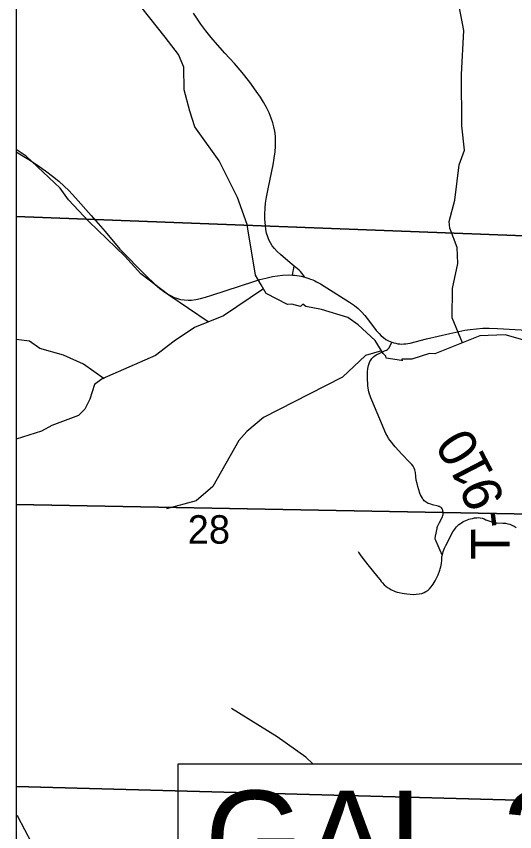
# Model space of a CAD drawing. Extents: x 0 to 34, y 0 to 22.
# Drawn here: x 2.1 to 2.833, y 16.555 to 17.756 of the extents above; entities that cross this region are included whole.
import ezdxf

# ---------------------------------------------------------------- set-up
doc = ezdxf.new("R2010")
doc.units = 0
for name, color, linetype in [('Default', 7, 'Continuous'), ('GM_X_County_Road', 7, 'Continuous'), ('GM_X_Minor_River', 7, 'Continuous'), ('GM_X_Section_Text', 7, 'Continuous'), ('GM_X_Township_Road', 7, 'Continuous'), ('GM_X_Township_Road_Text', 7, 'Continuous'), ('SH_Cut_Line', 7, 'Continuous'), ('TX_P_1', 7, 'Continuous')]:
    doc.layers.add(name, color=color, linetype=linetype)

msp = doc.modelspace()

# ---------------------------------------------------------------- linework, layer by layer
at = {"layer": 'Default'}
for points in [[(2.1, 19.5179), (2.1, 14.1), (5.687, 14.1), (5.785, 14.1504), (5.9145, 14.1963), (5.9273, 14.1959), (5.9341, 14.3014), (6.0001, 15.328), (6.0418, 15.9539), (6.0633, 16.2368), (6.0901, 16.6706), (6.1151, 17.0743), (6.1723, 18.0255), (6.1917, 18.3385), (6.2282, 18.9116), (6.2536, 19.3066), (5.4875, 19.3459), (4.7013, 19.3856), (4.4284, 19.3984), (3.7007, 19.4348)], [(2.1, 18.4931), (2.1, 17.4608), (3.0145, 17.426), (3.0707, 18.4461)], [(2.1, 17.4608), (2.1, 17.0372), (2.9891, 17.0205), (3.0145, 17.426)], [(2.1, 17.0372), (2.1, 16.6219), (2.9626, 16.5982), (2.9891, 17.0205)], [(2.1, 16.6219), (2.1, 16.4177), (2.9504, 16.4035), (2.9626, 16.5982)]]:
    msp.add_lwpolyline(points, close=True, dxfattribs=at)
at = {"layer": 'GM_X_County_Road'}
for points in [[(2.1, 17.5563), (2.1184, 17.5448), (2.1298, 17.5372), (2.143, 17.528), (2.1534, 17.5201), (2.1625, 17.5127), (2.1704, 17.5057), (2.177, 17.4992), (2.1872, 17.4884), (2.2102, 17.4623), (2.2304, 17.4389), (2.252, 17.413), (2.2904, 17.374), (2.3039, 17.3612), (2.3109, 17.3551), (2.3164, 17.3509), (2.3226, 17.3467), (2.3276, 17.3439), (2.3321, 17.3418), (2.3369, 17.3401), (2.3412, 17.3389), (2.3468, 17.3381), (2.3525, 17.3378), (2.3575, 17.3379), (2.3638, 17.3387), (2.3706, 17.34), (2.3784, 17.342), (2.3873, 17.3449), (2.4493, 17.3653), (2.4581, 17.368), (2.4671, 17.3703), (2.4768, 17.3725), (2.4841, 17.3737), (2.4915, 17.3745), (2.5001, 17.3748), (2.5059, 17.3746), (2.5091, 17.3744), (2.5124, 17.374), (2.5158, 17.3735), (2.519, 17.3729), (2.5243, 17.3716)], [(2.5243, 17.3716), (2.5272, 17.3708), (2.5303, 17.3698), (2.5328, 17.3689), (2.536, 17.3675), (2.5388, 17.3662), (2.5416, 17.3649), (2.5475, 17.3616), (2.5899, 17.3349), (2.5971, 17.3297), (2.6025, 17.3255), (2.6074, 17.3205), (2.6124, 17.3151), (2.6181, 17.3081), (2.6293, 17.2933), (2.6334, 17.2885), (2.6365, 17.2854), (2.64, 17.2826), (2.6436, 17.2801), (2.6475, 17.2779), (2.6523, 17.2759), (2.6553, 17.275), (2.6579, 17.2743), (2.6611, 17.2737), (2.6639, 17.2734), (2.667, 17.2732), (2.6698, 17.2734), (2.6728, 17.2737), (2.6758, 17.2741), (2.6789, 17.2747), (2.7034, 17.2806)], [(2.7034, 17.2806), (2.7375, 17.2889), (2.7509, 17.2917), (2.7594, 17.2934), (2.7673, 17.2947), (2.7765, 17.2958), (2.7858, 17.2964), (2.7951, 17.2965), (2.8074, 17.296), (2.8682, 17.2926), (2.9549, 17.2858), (3.004, 17.2848), (3.0205, 17.2846)]]:
    msp.add_lwpolyline(points, dxfattribs=at)
at = {"layer": 'GM_X_Minor_River'}
for points in [[(2.7561, 17.275), (2.7409, 17.3117), (2.7415, 17.355), (2.749, 17.3916), (2.7482, 17.4151), (2.7374, 17.4436), (2.7365, 17.4535), (2.7447, 17.4847), (2.7512, 17.5369), (2.759, 17.5587), (2.7552, 17.5942), (2.7548, 17.6701), (2.7579, 17.7346), (2.7514, 17.7705), (2.7363, 17.7941), (2.7135, 17.8142), (2.6967, 17.8348), (2.6858, 17.8622), (2.6841, 17.8668), (2.6771, 17.9228), (2.664, 17.9536), (2.6609, 17.9643)], [(2.6668, 17.2507), (2.6675, 17.2484), (2.6672, 17.2507), (2.6664, 17.2488), (2.6437, 17.2525), (2.6433, 17.2552), (2.6392, 17.2593), (2.6278, 17.2783), (2.6029, 17.3014), (2.5877, 17.312), (2.5488, 17.3241), (2.5257, 17.3286), (2.5212, 17.332), (2.5178, 17.3286), (2.5053, 17.332), (2.4989, 17.3312), (2.4675, 17.3475), (2.4599, 17.3604), (2.4516, 17.3744), (2.4402, 17.4428), (2.4394, 17.4493), (2.4254, 17.4888), (2.3985, 17.543), (2.3625, 17.5927), (2.3553, 17.6159), (2.347, 17.6474), (2.3462, 17.6805), (2.3383, 17.6995), (2.319, 17.7249), (2.2607, 17.7989)], [(2.3823, 17.3058), (2.3243, 17.3451), (2.2829, 17.3764), (2.2595, 17.4026), (2.2066, 17.4533), (2.1766, 17.4854), (2.1646, 17.5025), (2.1146, 17.5496), (2.1, 17.5594)], [(2.4635, 17.3543), (2.4046, 17.3148), (2.3621, 17.2976), (2.332, 17.2773), (2.3046, 17.2561), (2.2264, 17.2222), (2.2152, 17.2134), (2.2081, 17.192), (2.2009, 17.1774), (2.1915, 17.1682), (2.1521, 17.1535), (2.1371, 17.1449), (2.1, 17.133)], [(2.8482, 17.2785), (2.8187, 17.2868), (2.7817, 17.2851), (2.7348, 17.2664), (2.7155, 17.2588), (2.7076, 17.2591), (2.6815, 17.2511), (2.6668, 17.2507)], [(2.2291, 17.2221), (2.1987, 17.2436), (2.1693, 17.2567), (2.1348, 17.2665), (2.1196, 17.2776), (2.1, 17.2799)], [(2.6368, 17.2634), (2.6134, 17.2562), (2.5795, 17.2242), (2.5538, 17.2114), (2.4636, 17.1649), (2.4388, 17.1444), (2.427, 17.1311), (2.3891, 17.0636), (2.3646, 17.0423), (2.3208, 17.0305)], [(2.5361, 16.6555), (2.5259, 16.6651), (2.4837, 16.6949), (2.4162, 16.7369)], [(2.3146, 16.2822), (2.2923, 16.3118), (2.2764, 16.3281), (2.2646, 16.3524), (2.2283, 16.4021), (2.2253, 16.4059), (2.1943, 16.4339), (2.1799, 16.4495), (2.1742, 16.4601), (2.1678, 16.4719), (2.1538, 16.4874), (2.1371, 16.5193), (2.1227, 16.5387), (2.1023, 16.5778), (2.1, 16.5796)]]:
    msp.add_lwpolyline(points, dxfattribs=at)
at = {"layer": 'GM_X_Township_Road'}
for points in [[(2.5243, 17.3716), (2.5198, 17.3774), (2.5179, 17.38), (2.516, 17.3821), (2.5136, 17.384), (2.5087, 17.388), (2.4994, 17.3957), (2.4885, 17.4048), (2.4835, 17.4095), (2.4798, 17.4136), (2.4764, 17.4179), (2.4737, 17.4221), (2.4714, 17.4264), (2.4696, 17.431), (2.468, 17.4363), (2.4669, 17.4417), (2.4662, 17.4478), (2.4656, 17.4571), (2.4655, 17.4645), (2.4659, 17.4731), (2.4666, 17.4805), (2.4679, 17.4891), (2.4707, 17.5043), (2.4777, 17.5371), (2.4794, 17.5468), (2.4806, 17.5561), (2.4812, 17.5642), (2.4813, 17.5716), (2.4809, 17.5791), (2.48, 17.5865), (2.4788, 17.5927), (2.4771, 17.5987), (2.4746, 17.6058), (2.4716, 17.6133), (2.4678, 17.6211), (2.4633, 17.6294), (2.4591, 17.6363), (2.4528, 17.6455), (2.4433, 17.6586), (2.4322, 17.6728), (2.4209, 17.6861), (2.4064, 17.7015), (2.3956, 17.7135), (2.3864, 17.7244), (2.3787, 17.7341), (2.3714, 17.7441), (2.3606, 17.76)], [(2.5059, 17.3746), (2.507, 17.3804), (2.5074, 17.3825), (2.5087, 17.388)], [(2.7266, 16.9629), (2.7249, 16.9659), (2.7201, 16.9764), (2.7168, 16.9839), (2.7163, 16.9852), (2.7161, 16.986), (2.716, 16.9868), (2.716, 16.9875), (2.716, 16.9886), (2.7162, 16.9896), (2.7164, 16.9905), (2.7186, 17.0019), (2.719, 17.0034), (2.7194, 17.0047), (2.7202, 17.0066), (2.7211, 17.0086), (2.7221, 17.0105), (2.7265, 17.0191), (2.7271, 17.0206), (2.7275, 17.0221), (2.7277, 17.0237), (2.7276, 17.0255), (2.7274, 17.0271), (2.727, 17.0289), (2.7263, 17.0305), (2.7253, 17.0319), (2.7246, 17.0325), (2.7239, 17.033), (2.723, 17.0335), (2.7221, 17.0339), (2.7211, 17.0342), (2.7202, 17.0345), (2.712, 17.0366), (2.7097, 17.0373), (2.7074, 17.038), (2.7057, 17.0387), (2.7041, 17.0395), (2.7025, 17.0405), (2.7011, 17.0415), (2.6998, 17.0426), (2.6989, 17.0437), (2.698, 17.0449), (2.6971, 17.0463), (2.6957, 17.0488), (2.6945, 17.0513), (2.6935, 17.0538), (2.6904, 17.0635), (2.6892, 17.0678), (2.6882, 17.0726), (2.6875, 17.078), (2.6868, 17.0841), (2.6864, 17.0861), (2.686, 17.0878), (2.6849, 17.0907), (2.6834, 17.0934), (2.6815, 17.0958), (2.6797, 17.0979), (2.6782, 17.0995), (2.6671, 17.111), (2.6569, 17.122), (2.6497, 17.1313), (2.6475, 17.1343), (2.6458, 17.1374), (2.6436, 17.1415), (2.6344, 17.1625), (2.6229, 17.1906), (2.6215, 17.1941), (2.6203, 17.197), (2.6195, 17.1995), (2.6186, 17.2026), (2.618, 17.2055), (2.6175, 17.2087), (2.6171, 17.2117), (2.6169, 17.2149), (2.6166, 17.2207), (2.6165, 17.2261), (2.6166, 17.2323), (2.617, 17.2372), (2.6178, 17.2415), (2.6187, 17.2445), (2.6199, 17.2473), (2.6211, 17.2495), (2.623, 17.252), (2.6251, 17.2542), (2.6275, 17.2561), (2.6302, 17.2578), (2.6335, 17.2595), (2.6413, 17.263), (2.6444, 17.2643), (2.646, 17.2653), (2.647, 17.2663), (2.6481, 17.2678), (2.6523, 17.2759)], [(2.6028, 16.9677), (2.6036, 16.966), (2.6045, 16.9645), (2.6068, 16.9613), (2.6171, 16.9482), (2.6318, 16.9301), (2.6348, 16.926), (2.6366, 16.9237), (2.6386, 16.9215), (2.6411, 16.919), (2.6435, 16.917), (2.646, 16.915), (2.6486, 16.9134), (2.6507, 16.9121), (2.6528, 16.9111), (2.6553, 16.9098), (2.6572, 16.9091), (2.66, 16.9082), (2.6631, 16.9074), (2.6673, 16.9066), (2.6709, 16.906), (2.6744, 16.9055), (2.679, 16.905), (2.6838, 16.9047), (2.6881, 16.9048), (2.6924, 16.9053), (2.6961, 16.9062), (2.6995, 16.9075), (2.7023, 16.9089), (2.7049, 16.9106), (2.7077, 16.9131), (2.7102, 16.9158), (2.7117, 16.9179), (2.7131, 16.92), (2.7145, 16.9223), (2.716, 16.9247), (2.7174, 16.9275), (2.7189, 16.9304), (2.7202, 16.9336), (2.7228, 16.9404), (2.7234, 16.9425), (2.7241, 16.9453), (2.7248, 16.9479), (2.7251, 16.95), (2.7253, 16.9518), (2.7255, 16.9536), (2.7256, 16.9562), (2.7259, 16.9593), (2.7264, 16.9619), (2.7266, 16.9629), (2.7271, 16.9651), (2.7278, 16.9677), (2.7286, 16.9701), (2.7297, 16.9728), (2.7316, 16.9767), (2.7419, 16.9967), (2.7433, 16.9989), (2.7446, 17.0008), (2.7458, 17.0024), (2.7473, 17.0041), (2.7487, 17.0055), (2.7508, 17.0074), (2.753, 17.009), (2.7546, 17.0102), (2.7567, 17.0114), (2.7587, 17.0124), (2.7609, 17.0134), (2.7634, 17.0146), (2.7656, 17.0153), (2.7681, 17.016), (2.7708, 17.0166), (2.7739, 17.0172), (2.7771, 17.0176), (2.7795, 17.0178), (2.7822, 17.0175), (2.785, 17.0168), (2.7878, 17.0157), (2.7905, 17.0145), (2.7933, 17.0133), (2.7964, 17.0123), (2.7994, 17.0113), (2.8019, 17.0107), (2.8046, 17.0102), (2.8073, 17.0099), (2.8156, 17.0097), (2.8193, 17.0093), (2.8227, 17.0087), (2.8257, 17.0079), (2.8288, 17.0068), (2.832, 17.0052), (2.8352, 17.003)]]:
    msp.add_lwpolyline(points, dxfattribs=at)
at = {"layer": 'SH_Cut_Line'}
msp.add_lwpolyline([(8.9, 14.1), (8.9, 20.9), (2.1, 20.9), (2.1, 14.1)], dxfattribs=at)
at = {"layer": 'TX_P_1'}
msp.add_lwpolyline([(2.3381, 16.6555), (3.6423, 16.6555), (3.6423, 16.4348), (2.3381, 16.4348)], close=True, dxfattribs=at)

# ---------------------------------------------------------------- texts
at = {"layer": 'GM_X_Section_Text'}
msp.add_text('28', height=0.04186, rotation=0, dxfattribs=at).set_placement((2.352, 16.9794))
at = {"layer": 'GM_X_Township_Road_Text'}
for s, rotation, p in [('0', 122.7891, (2.7844, 17.1186)), ('1', 117.4816, (2.8034, 17.0826)), ('9', 110.2775, (2.8187, 17.0427)), ('-', 97.1054, (2.825, 17.0057)), ('T', 90.2571, (2.8256, 16.9558))]:
    msp.add_text(s, height=0.0568, rotation=rotation, dxfattribs=at).set_placement(p)
at = {"layer": 'TX_P_1'}
msp.add_text('GAL-218-4.81', height=0.14, dxfattribs=at).set_placement((2.3774, 16.4758))

doc.saveas('drawing.dxf')
